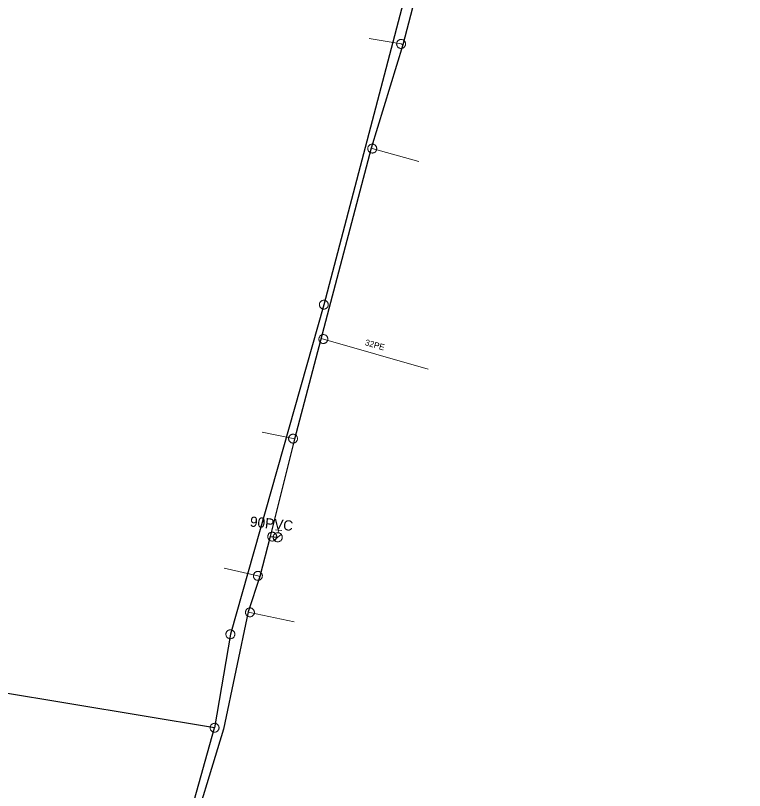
# Model space of a CAD drawing. Extents: x -741806 to -738704, y -1059275 to -1055387.
# Drawn here: x -740713.6 to -740642.1, y -1057880.2 to -1057804.2 of the extents above; entities that cross this region are included whole.
import ezdxf

# ---------------------------------------------------------------- set-up
doc = ezdxf.new("R2010")
doc.units = 0
doc.header["$LTSCALE"] = 0.4
for name, color, linetype, lineweight in [('2', 7, 'Continuous', 25), ('21', 7, 'Continuous', 13), ('3', 7, 'Continuous', 13), ('50', 7, 'Continuous', 13), ('51', 7, 'Continuous', 13), ('52', 7, 'Continuous', 25)]:
    doc.layers.add(name, color=color, linetype=linetype, lineweight=lineweight)
doc.layers.add('53', color=7, linetype='Continuous')
doc.layers.add('54', color=7, linetype='Continuous')

msp = doc.modelspace()

# ---------------------------------------------------------------- linework, layer by layer
at = {"layer": '2'}
for p, q in [((-740694.1, -1057874.1), (-740743.93, -1057865.84)), ((-740707.39, -1057921.36), (-740694.1, -1057874.1))]:
    msp.add_line(p, q, dxfattribs=at)
msp.add_lwpolyline([(-740651.609, -1057710.669), (-740660.829, -1057745.01), (-740672.039, -1057789.389), (-740683.379, -1057832.6), (-740692.55, -1057864.929), (-740694.1, -1057874.1)], dxfattribs=at)
at = {"layer": '21'}
for points in [[(-740675.62, -1057807.1), (-740675.8, -1057807.03), (-740678.945, -1057806.479)], [(-740678.732, -1057817.242), (-740678.629, -1057817.29), (-740674.055, -1057818.547)], [(-740683.651, -1057835.913), (-740683.425, -1057835.967), (-740673.14, -1057838.935)], [(-740686.252, -1057845.788), (-740686.399, -1057845.74), (-740689.425, -1057845.097)], [(-740689.649, -1057859.271), (-740689.85, -1057859.2), (-740693.169, -1057858.439)], [(-740690.811, -1057862.723), (-740690.629, -1057862.78), (-740686.302, -1057863.723)]]:
    msp.add_lwpolyline(points, dxfattribs=at)
at = {"layer": '3'}
for points in [[(-740683.49, -1057833.023), (-740683.446, -1057833.032), (-740683.401, -1057833.036), (-740683.354, -1057833.036), (-740683.309, -1057833.031), (-740683.264, -1057833.021), (-740683.22, -1057833.007), (-740683.179, -1057832.988), (-740683.139, -1057832.965), (-740683.103, -1057832.938), (-740683.069, -1057832.907), (-740683.038, -1057832.873), (-740683.011, -1057832.836), (-740682.989, -1057832.796), (-740682.97, -1057832.754), (-740682.956, -1057832.71), (-740682.947, -1057832.665), (-740682.943, -1057832.62), (-740682.942, -1057832.574), (-740682.948, -1057832.528), (-740682.958, -1057832.483), (-740682.972, -1057832.44), (-740682.991, -1057832.399), (-740683.014, -1057832.359), (-740683.041, -1057832.322), (-740683.072, -1057832.288), (-740683.106, -1057832.258), (-740683.143, -1057832.231), (-740683.183, -1057832.208), (-740683.225, -1057832.19), (-740683.269, -1057832.176), (-740683.313, -1057832.167), (-740683.358, -1057832.162), (-740683.405, -1057832.162), (-740683.451, -1057832.168), (-740683.495, -1057832.177), (-740683.539, -1057832.191), (-740683.58, -1057832.211), (-740683.62, -1057832.234), (-740683.656, -1057832.261), (-740683.69, -1057832.291), (-740683.721, -1057832.326), (-740683.748, -1057832.363), (-740683.771, -1057832.402), (-740683.789, -1057832.444), (-740683.803, -1057832.488), (-740683.812, -1057832.533), (-740683.817, -1057832.578), (-740683.817, -1057832.624), (-740683.811, -1057832.67), (-740683.801, -1057832.715), (-740683.787, -1057832.758), (-740683.769, -1057832.8), (-740683.745, -1057832.839), (-740683.718, -1057832.876), (-740683.687, -1057832.91), (-740683.653, -1057832.941), (-740683.616, -1057832.967), (-740683.576, -1057832.99), (-740683.534, -1057833.008), (-740683.491, -1057833.023)], [(-740692.669, -1057865.35), (-740692.625, -1057865.359), (-740692.58, -1057865.365), (-740692.534, -1057865.365), (-740692.489, -1057865.361), (-740692.444, -1057865.352), (-740692.399, -1057865.339), (-740692.358, -1057865.321), (-740692.317, -1057865.299), (-740692.281, -1057865.272), (-740692.246, -1057865.242), (-740692.215, -1057865.208), (-740692.187, -1057865.172), (-740692.164, -1057865.132), (-740692.144, -1057865.091), (-740692.13, -1057865.048), (-740692.119, -1057865.003), (-740692.114, -1057864.957), (-740692.113, -1057864.912), (-740692.118, -1057864.866), (-740692.127, -1057864.821), (-740692.14, -1057864.777), (-740692.158, -1057864.736), (-740692.18, -1057864.695), (-740692.206, -1057864.658), (-740692.237, -1057864.623), (-740692.271, -1057864.593), (-740692.307, -1057864.565), (-740692.347, -1057864.541), (-740692.388, -1057864.522), (-740692.432, -1057864.508), (-740692.476, -1057864.497), (-740692.521, -1057864.492), (-740692.567, -1057864.491), (-740692.613, -1057864.496), (-740692.657, -1057864.504), (-740692.702, -1057864.517), (-740692.743, -1057864.536), (-740692.784, -1057864.558), (-740692.82, -1057864.585), (-740692.855, -1057864.614), (-740692.886, -1057864.648), (-740692.914, -1057864.685), (-740692.938, -1057864.724), (-740692.957, -1057864.765), (-740692.971, -1057864.809), (-740692.982, -1057864.854), (-740692.988, -1057864.899), (-740692.988, -1057864.944), (-740692.983, -1057864.99), (-740692.974, -1057865.036), (-740692.961, -1057865.079), (-740692.944, -1057865.121), (-740692.921, -1057865.161), (-740692.895, -1057865.199), (-740692.864, -1057865.233), (-740692.83, -1057865.265), (-740692.794, -1057865.291), (-740692.754, -1057865.315), (-740692.713, -1057865.334), (-740692.67, -1057865.349)], [(-740694.173, -1057874.531), (-740694.128, -1057874.536), (-740694.083, -1057874.536), (-740694.036, -1057874.532), (-740693.992, -1057874.523), (-740693.948, -1057874.509), (-740693.906, -1057874.491), (-740693.866, -1057874.469), (-740693.828, -1057874.442), (-740693.795, -1057874.412), (-740693.764, -1057874.378), (-740693.736, -1057874.341), (-740693.712, -1057874.302), (-740693.694, -1057874.26), (-740693.679, -1057874.217), (-740693.669, -1057874.172), (-740693.663, -1057874.127), (-740693.664, -1057874.081), (-740693.667, -1057874.036), (-740693.677, -1057873.99), (-740693.691, -1057873.946), (-740693.709, -1057873.905), (-740693.731, -1057873.866), (-740693.758, -1057873.828), (-740693.788, -1057873.793), (-740693.822, -1057873.762), (-740693.859, -1057873.735), (-740693.898, -1057873.712), (-740693.94, -1057873.692), (-740693.983, -1057873.678), (-740694.028, -1057873.668), (-740694.073, -1057873.663), (-740694.118, -1057873.662), (-740694.165, -1057873.667), (-740694.21, -1057873.676), (-740694.253, -1057873.689), (-740694.295, -1057873.707), (-740694.335, -1057873.73), (-740694.373, -1057873.757), (-740694.406, -1057873.787), (-740694.437, -1057873.82), (-740694.465, -1057873.857), (-740694.489, -1057873.897), (-740694.508, -1057873.938), (-740694.522, -1057873.981), (-740694.532, -1057874.026), (-740694.538, -1057874.072), (-740694.538, -1057874.118), (-740694.534, -1057874.163), (-740694.524, -1057874.208), (-740694.51, -1057874.252), (-740694.492, -1057874.294), (-740694.47, -1057874.334), (-740694.443, -1057874.371), (-740694.413, -1057874.405), (-740694.379, -1057874.437), (-740694.342, -1057874.464), (-740694.303, -1057874.487), (-740694.261, -1057874.506), (-740694.218, -1057874.521), (-740694.174, -1057874.531)]]:
    msp.add_lwpolyline(points, dxfattribs=at)
at = {"layer": '50'}
for p, q in [((-740688.127, -1057854.685), (-740687.821, -1057854.719)), ((-740687.899, -1057855.413), (-740687.551, -1057855.139)), ((-740687.849, -1057854.969), (-740687.821, -1057854.719)), ((-740687.516, -1057854.754), (-740687.821, -1057854.719)), ((-740687.899, -1057855.413), (-740688.25, -1057855.692))]:
    msp.add_line(p, q, dxfattribs=at)
msp.add_lwpolyline([(-740687.458, -1057855.467), (-740687.456, -1057855.418), (-740687.456, -1057855.372), (-740687.463, -1057855.325), (-740687.475, -1057855.28), (-740687.49, -1057855.238), (-740687.512, -1057855.194), (-740687.537, -1057855.156), (-740687.565, -1057855.118), (-740687.597, -1057855.084), (-740687.634, -1057855.056), (-740687.672, -1057855.029), (-740687.713, -1057855.005), (-740687.757, -1057854.99), (-740687.802, -1057854.977), (-740687.847, -1057854.969), (-740687.894, -1057854.967), (-740687.939, -1057854.967), (-740687.986, -1057854.974), (-740688.032, -1057854.986), (-740688.077, -1057855.002), (-740688.117, -1057855.023), (-740688.157, -1057855.047), (-740688.194, -1057855.076), (-740688.227, -1057855.108), (-740688.258, -1057855.145), (-740688.284, -1057855.183), (-740688.305, -1057855.224), (-740688.324, -1057855.268), (-740688.335, -1057855.313), (-740688.346, -1057855.358), (-740688.348, -1057855.406), (-740688.345, -1057855.453), (-740688.339, -1057855.497), (-740688.329, -1057855.544), (-740688.311, -1057855.587), (-740688.292, -1057855.63), (-740688.266, -1057855.668), (-740688.238, -1057855.706), (-740688.204, -1057855.741), (-740688.169, -1057855.769), (-740688.129, -1057855.795), (-740688.088, -1057855.816), (-740688.047, -1057855.835), (-740687.999, -1057855.848), (-740687.954, -1057855.857), (-740687.907, -1057855.859), (-740687.861, -1057855.856), (-740687.814, -1057855.85), (-740687.769, -1057855.839), (-740687.724, -1057855.822), (-740687.684, -1057855.803), (-740687.643, -1057855.777), (-740687.607, -1057855.749), (-740687.573, -1057855.718), (-740687.545, -1057855.68), (-740687.517, -1057855.643), (-740687.495, -1057855.601), (-740687.48, -1057855.557), (-740687.466, -1057855.513)], close=True, dxfattribs=at)
at = {"layer": '51'}
for points in [[(-740676.206, -1057806.87), (-740676.221, -1057806.913), (-740676.231, -1057806.957), (-740676.236, -1057807.003), (-740676.236, -1057807.048), (-740676.232, -1057807.094), (-740676.223, -1057807.139), (-740676.208, -1057807.183), (-740676.191, -1057807.225), (-740676.167, -1057807.264), (-740676.141, -1057807.301), (-740676.11, -1057807.336), (-740676.077, -1057807.367), (-740676.04, -1057807.394), (-740676.001, -1057807.417), (-740675.958, -1057807.436), (-740675.915, -1057807.451), (-740675.87, -1057807.461), (-740675.825, -1057807.466), (-740675.779, -1057807.465), (-740675.733, -1057807.461), (-740675.689, -1057807.451), (-740675.645, -1057807.438), (-740675.603, -1057807.419), (-740675.563, -1057807.397), (-740675.526, -1057807.37), (-740675.491, -1057807.34), (-740675.461, -1057807.306), (-740675.433, -1057807.269), (-740675.411, -1057807.229), (-740675.391, -1057807.188), (-740675.377, -1057807.145), (-740675.368, -1057807.1), (-740675.362, -1057807.054), (-740675.362, -1057807.009), (-740675.367, -1057806.963), (-740675.376, -1057806.918), (-740675.39, -1057806.875), (-740675.408, -1057806.832), (-740675.431, -1057806.793), (-740675.457, -1057806.756), (-740675.488, -1057806.721), (-740675.522, -1057806.69), (-740675.559, -1057806.664), (-740675.598, -1057806.64), (-740675.64, -1057806.621), (-740675.683, -1057806.606), (-740675.728, -1057806.597), (-740675.773, -1057806.592), (-740675.819, -1057806.592), (-740675.865, -1057806.596), (-740675.91, -1057806.606), (-740675.953, -1057806.619), (-740675.995, -1057806.638), (-740676.035, -1057806.66), (-740676.073, -1057806.687), (-740676.107, -1057806.718), (-740676.137, -1057806.751), (-740676.165, -1057806.788), (-740676.188, -1057806.828), (-740676.206, -1057806.869)], [(-740678.74, -1057817.712), (-740678.696, -1057817.721), (-740678.651, -1057817.726), (-740678.604, -1057817.726), (-740678.56, -1057817.721), (-740678.515, -1057817.711), (-740678.471, -1057817.697), (-740678.429, -1057817.678), (-740678.389, -1057817.655), (-740678.353, -1057817.628), (-740678.319, -1057817.597), (-740678.288, -1057817.563), (-740678.261, -1057817.526), (-740678.238, -1057817.486), (-740678.22, -1057817.445), (-740678.206, -1057817.401), (-740678.197, -1057817.356), (-740678.192, -1057817.31), (-740678.192, -1057817.265), (-740678.198, -1057817.219), (-740678.208, -1057817.174), (-740678.222, -1057817.131), (-740678.24, -1057817.089), (-740678.264, -1057817.049), (-740678.29, -1057817.013), (-740678.322, -1057816.978), (-740678.356, -1057816.948), (-740678.392, -1057816.921), (-740678.433, -1057816.898), (-740678.475, -1057816.88), (-740678.518, -1057816.866), (-740678.563, -1057816.857), (-740678.608, -1057816.852), (-740678.655, -1057816.852), (-740678.699, -1057816.857), (-740678.744, -1057816.867), (-740678.788, -1057816.881), (-740678.83, -1057816.9), (-740678.87, -1057816.923), (-740678.906, -1057816.951), (-740678.94, -1057816.981), (-740678.97, -1057817.015), (-740678.998, -1057817.053), (-740679.02, -1057817.092), (-740679.039, -1057817.134), (-740679.053, -1057817.178), (-740679.062, -1057817.223), (-740679.066, -1057817.268), (-740679.067, -1057817.314), (-740679.061, -1057817.36), (-740679.051, -1057817.405), (-740679.037, -1057817.448), (-740679.019, -1057817.49), (-740678.995, -1057817.529), (-740678.969, -1057817.566), (-740678.937, -1057817.6), (-740678.903, -1057817.631), (-740678.866, -1057817.657), (-740678.826, -1057817.68), (-740678.784, -1057817.698), (-740678.741, -1057817.712)], [(-740682.999, -1057836.067), (-740682.991, -1057836.023), (-740682.987, -1057835.977), (-740682.989, -1057835.931), (-740682.995, -1057835.886), (-740683.006, -1057835.842), (-740683.021, -1057835.798), (-740683.041, -1057835.757), (-740683.065, -1057835.718), (-740683.094, -1057835.682), (-740683.125, -1057835.649), (-740683.16, -1057835.619), (-740683.198, -1057835.593), (-740683.238, -1057835.571), (-740683.28, -1057835.554), (-740683.325, -1057835.542), (-740683.37, -1057835.533), (-740683.415, -1057835.53), (-740683.461, -1057835.531), (-740683.507, -1057835.538), (-740683.551, -1057835.549), (-740683.594, -1057835.565), (-740683.635, -1057835.584), (-740683.674, -1057835.608), (-740683.71, -1057835.636), (-740683.744, -1057835.668), (-740683.773, -1057835.703), (-740683.799, -1057835.74), (-740683.821, -1057835.781), (-740683.838, -1057835.824), (-740683.851, -1057835.868), (-740683.859, -1057835.912), (-740683.862, -1057835.958), (-740683.861, -1057836.004), (-740683.855, -1057836.049), (-740683.844, -1057836.093), (-740683.828, -1057836.137), (-740683.808, -1057836.178), (-740683.784, -1057836.217), (-740683.756, -1057836.253), (-740683.725, -1057836.286), (-740683.689, -1057836.316), (-740683.651, -1057836.342), (-740683.611, -1057836.363), (-740683.569, -1057836.381), (-740683.525, -1057836.393), (-740683.48, -1057836.402), (-740683.434, -1057836.404), (-740683.389, -1057836.404), (-740683.343, -1057836.397), (-740683.298, -1057836.386), (-740683.255, -1057836.37), (-740683.214, -1057836.351), (-740683.175, -1057836.327), (-740683.139, -1057836.299), (-740683.106, -1057836.267), (-740683.076, -1057836.232), (-740683.051, -1057836.195), (-740683.029, -1057836.154), (-740683.012, -1057836.111), (-740682.999, -1057836.068)], [(-740686.814, -1057845.603), (-740686.826, -1057845.647), (-740686.833, -1057845.692), (-740686.836, -1057845.738), (-740686.834, -1057845.783), (-740686.826, -1057845.829), (-740686.815, -1057845.873), (-740686.798, -1057845.916), (-740686.778, -1057845.957), (-740686.752, -1057845.995), (-740686.724, -1057846.03), (-740686.691, -1057846.063), (-740686.656, -1057846.093), (-740686.618, -1057846.118), (-740686.577, -1057846.138), (-740686.534, -1057846.154), (-740686.49, -1057846.167), (-740686.445, -1057846.174), (-740686.399, -1057846.176), (-740686.353, -1057846.174), (-740686.307, -1057846.166), (-740686.264, -1057846.154), (-740686.221, -1057846.139), (-740686.18, -1057846.117), (-740686.142, -1057846.093), (-740686.106, -1057846.064), (-740686.073, -1057846.031), (-740686.045, -1057845.996), (-740686.019, -1057845.957), (-740685.999, -1057845.917), (-740685.982, -1057845.874), (-740685.971, -1057845.83), (-740685.963, -1057845.785), (-740685.961, -1057845.739), (-740685.963, -1057845.694), (-740685.97, -1057845.648), (-740685.982, -1057845.604), (-740685.998, -1057845.561), (-740686.019, -1057845.52), (-740686.044, -1057845.482), (-740686.073, -1057845.447), (-740686.105, -1057845.414), (-740686.141, -1057845.385), (-740686.179, -1057845.36), (-740686.219, -1057845.339), (-740686.262, -1057845.323), (-740686.307, -1057845.31), (-740686.352, -1057845.304), (-740686.397, -1057845.301), (-740686.443, -1057845.304), (-740686.489, -1057845.311), (-740686.533, -1057845.323), (-740686.576, -1057845.338), (-740686.616, -1057845.36), (-740686.655, -1057845.384), (-740686.691, -1057845.413), (-740686.723, -1057845.446), (-740686.752, -1057845.481), (-740686.777, -1057845.52), (-740686.798, -1057845.56), (-740686.813, -1057845.602)], [(-740688.007, -1057855.397), (-740688.004, -1057855.352), (-740688.006, -1057855.307), (-740688.013, -1057855.261), (-740688.024, -1057855.217), (-740688.04, -1057855.174), (-740688.061, -1057855.133), (-740688.086, -1057855.095), (-740688.114, -1057855.058), (-740688.146, -1057855.026), (-740688.181, -1057854.997), (-740688.22, -1057854.972), (-740688.26, -1057854.95), (-740688.303, -1057854.933), (-740688.347, -1057854.921), (-740688.392, -1057854.914), (-740688.438, -1057854.911), (-740688.484, -1057854.912), (-740688.529, -1057854.919), (-740688.573, -1057854.931), (-740688.616, -1057854.948), (-740688.657, -1057854.968), (-740688.696, -1057854.992), (-740688.731, -1057855.021), (-740688.764, -1057855.053), (-740688.793, -1057855.089), (-740688.819, -1057855.127), (-740688.84, -1057855.167), (-740688.857, -1057855.21), (-740688.869, -1057855.254), (-740688.877, -1057855.299), (-740688.879, -1057855.345), (-740688.877, -1057855.39), (-740688.87, -1057855.436), (-740688.859, -1057855.48), (-740688.843, -1057855.523), (-740688.822, -1057855.564), (-740688.798, -1057855.602), (-740688.77, -1057855.639), (-740688.737, -1057855.671), (-740688.702, -1057855.7), (-740688.664, -1057855.725), (-740688.623, -1057855.747), (-740688.58, -1057855.763), (-740688.537, -1057855.776), (-740688.491, -1057855.783), (-740688.445, -1057855.786), (-740688.4, -1057855.784), (-740688.355, -1057855.778), (-740688.31, -1057855.766), (-740688.267, -1057855.749), (-740688.226, -1057855.729), (-740688.187, -1057855.705), (-740688.152, -1057855.676), (-740688.119, -1057855.644), (-740688.09, -1057855.608), (-740688.064, -1057855.57), (-740688.044, -1057855.53), (-740688.027, -1057855.487), (-740688.015, -1057855.443), (-740688.007, -1057855.398)], [(-740690.261, -1057859.053), (-740690.274, -1057859.096), (-740690.283, -1057859.141), (-740690.287, -1057859.187), (-740690.285, -1057859.232), (-740690.279, -1057859.278), (-740690.269, -1057859.323), (-740690.253, -1057859.365), (-740690.234, -1057859.407), (-740690.21, -1057859.446), (-740690.182, -1057859.482), (-740690.151, -1057859.515), (-740690.116, -1057859.546), (-740690.078, -1057859.572), (-740690.038, -1057859.594), (-740689.996, -1057859.611), (-740689.952, -1057859.624), (-740689.907, -1057859.633), (-740689.861, -1057859.636), (-740689.815, -1057859.635), (-740689.769, -1057859.629), (-740689.725, -1057859.618), (-740689.682, -1057859.603), (-740689.641, -1057859.583), (-740689.602, -1057859.56), (-740689.565, -1057859.531), (-740689.532, -1057859.5), (-740689.502, -1057859.465), (-740689.476, -1057859.427), (-740689.454, -1057859.387), (-740689.436, -1057859.345), (-740689.424, -1057859.301), (-740689.416, -1057859.256), (-740689.412, -1057859.21), (-740689.413, -1057859.165), (-740689.419, -1057859.119), (-740689.429, -1057859.074), (-740689.445, -1057859.032), (-740689.464, -1057858.99), (-740689.489, -1057858.951), (-740689.516, -1057858.915), (-740689.548, -1057858.882), (-740689.583, -1057858.851), (-740689.62, -1057858.826), (-740689.66, -1057858.804), (-740689.703, -1057858.786), (-740689.747, -1057858.773), (-740689.792, -1057858.765), (-740689.837, -1057858.761), (-740689.883, -1057858.763), (-740689.929, -1057858.769), (-740689.973, -1057858.779), (-740690.016, -1057858.794), (-740690.058, -1057858.814), (-740690.097, -1057858.837), (-740690.133, -1057858.866), (-740690.167, -1057858.897), (-740690.196, -1057858.932), (-740690.222, -1057858.97), (-740690.244, -1057859.01), (-740690.261, -1057859.052)], [(-740690.211, -1057862.909), (-740690.2, -1057862.866), (-740690.193, -1057862.821), (-740690.191, -1057862.774), (-740690.194, -1057862.729), (-740690.202, -1057862.684), (-740690.215, -1057862.639), (-740690.232, -1057862.597), (-740690.253, -1057862.556), (-740690.279, -1057862.519), (-740690.308, -1057862.484), (-740690.341, -1057862.451), (-740690.377, -1057862.422), (-740690.415, -1057862.398), (-740690.456, -1057862.378), (-740690.499, -1057862.363), (-740690.544, -1057862.351), (-740690.589, -1057862.344), (-740690.635, -1057862.343), (-740690.681, -1057862.346), (-740690.726, -1057862.354), (-740690.77, -1057862.367), (-740690.812, -1057862.383), (-740690.853, -1057862.405), (-740690.891, -1057862.43), (-740690.926, -1057862.46), (-740690.958, -1057862.493), (-740690.986, -1057862.528), (-740691.011, -1057862.567), (-740691.031, -1057862.608), (-740691.047, -1057862.651), (-740691.058, -1057862.695), (-740691.064, -1057862.74), (-740691.066, -1057862.787), (-740691.063, -1057862.832), (-740691.055, -1057862.877), (-740691.043, -1057862.922), (-740691.026, -1057862.964), (-740691.005, -1057863.005), (-740690.979, -1057863.042), (-740690.95, -1057863.077), (-740690.917, -1057863.109), (-740690.881, -1057863.138), (-740690.842, -1057863.162), (-740690.801, -1057863.183), (-740690.758, -1057863.198), (-740690.714, -1057863.21), (-740690.668, -1057863.216), (-740690.623, -1057863.218), (-740690.577, -1057863.215), (-740690.531, -1057863.207), (-740690.488, -1057863.194), (-740690.445, -1057863.178), (-740690.405, -1057863.156), (-740690.367, -1057863.131), (-740690.331, -1057863.101), (-740690.299, -1057863.068), (-740690.271, -1057863.033), (-740690.247, -1057862.993), (-740690.227, -1057862.952), (-740690.211, -1057862.91)]]:
    msp.add_lwpolyline(points, dxfattribs=at)
at = {"layer": '52'}
msp.add_line((-740688.638, -1057855.325), (-740687.899, -1057855.409), dxfattribs=at)
msp.add_lwpolyline([(-740642.109, -1057681.277), (-740646.892, -1057698.923), (-740650.491, -1057712.355), (-740660.688, -1057748.311), (-740662.27, -1057754.375), (-740668.706, -1057779.97), (-740672.41, -1057794.838), (-740675.62, -1057807.1), (-740678.732, -1057817.242), (-740686.252, -1057845.788), (-740688.638, -1057855.325), (-740689.649, -1057859.271), (-740690.811, -1057862.723), (-740693.23, -1057874.22), (-740696.844, -1057886.129), (-740704.081, -1057912.448), (-740704.55, -1057914.862), (-740708.335, -1057927.666), (-740712.272, -1057940.561)], dxfattribs=at)

# ---------------------------------------------------------------- texts
at = {"layer": '53'}
msp.add_text('90PVC ', height=1, rotation=354, dxfattribs=at).set_placement((-740690.669, -1057854.354))
at = {"layer": '54'}
msp.add_text('32PE', height=0.6, rotation=344, dxfattribs=at).set_placement((-740679.396, -1057836.561))

doc.saveas('drawing.dxf')
